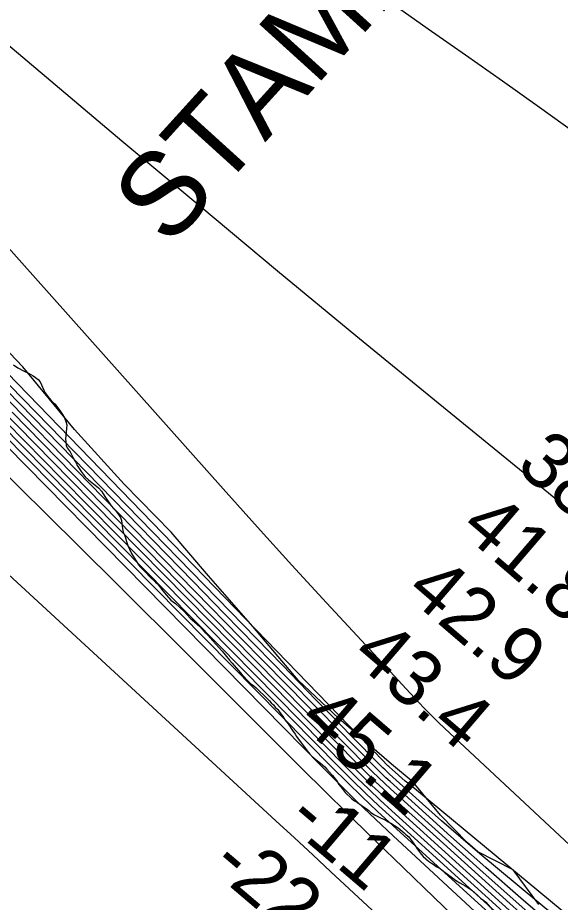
# Model space of a CAD drawing. Extents: x 3180038 to 3217926, y 922069 to 947485.
# Drawn here: x 3201327 to 3201975, y 940335 to 941391 of the extents above; entities that cross this region are included whole.
import ezdxf

# ---------------------------------------------------------------- set-up
doc = ezdxf.new("R2010")
doc.units = 0
for name, color, linetype in [('V-RIVR-EDGE', 7, 'Continuous'), ('V-RIVR-RANG', 7, 'Continuous'), ('V-SITE-VEGE', 7, 'Continuous'), ('V-TOPO-DPTH', 7, 'Continuous'), ('V-TOPO-GNAM-IDEN', 7, 'Continuous'), ('V-TOPO-MAJR', 7, 'Continuous'), ('V-TOPO-MINR', 7, 'Continuous'), ('V-TOPO-WATR', 7, 'Continuous')]:
    doc.layers.add(name, color=color, linetype=linetype)

msp = doc.modelspace()

# ---------------------------------------------------------------- linework, layer by layer
at = {"layer": 'V-RIVR-EDGE'}
for points in [[(3201662.3413629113, 940600.3696320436), (3201608.164796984, 940664.4014353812), (3201555.2836619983, 940724.9526020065), (3201510.6409592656, 940777.2244928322), (3201454.708489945, 940834.3057710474), (3201395.3190301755, 940899.6545019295), (3201333.345157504, 940974.5725654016), (3201302.1290597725, 941007.2506927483)], [(3201949.8719550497, 940332.7656316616), (3201919.112030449, 940374.136214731), (3201877.001073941, 940395.5396231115), (3201863.9876488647, 940406.438781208), (3201832.3368746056, 940439.1179833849), (3201799.8339445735, 940478.7541596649), (3201773.8060195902, 940500.11779933), (3201747.3466425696, 940522.7865434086), (3201710.912276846, 940554.6082156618), (3201662.3413629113, 940600.3696320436)]]:
    msp.add_lwpolyline(points, dxfattribs=at)
at = {"layer": 'V-SITE-VEGE'}
for points in [[(3201322.477000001, 940976.7619999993), (3201327.414000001, 940973.4359999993), (3201334.1440000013, 940969.8949999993)], [(3201334.1440000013, 940969.8949999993), (3201340.423000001, 940966.8009999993), (3201346.033000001, 940963.6999999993), (3201348.726000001, 940961.9269999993), (3201351.646000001, 940959.4809999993), (3201354.347000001, 940956.5889999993), (3201355.931000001, 940953.2449999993), (3201358.427000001, 940946.7749999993), (3201360.012000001, 940943.4289999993), (3201363.389000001, 940939.1999999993), (3201367.442000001, 940934.5259999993), (3201369.468000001, 940932.2999999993), (3201371.940000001, 940930.0779999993), (3201374.870000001, 940926.0699999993), (3201377.797000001, 940922.2829999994), (3201380.955000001, 940917.6059999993), (3201383.212000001, 940913.8169999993), (3201385.029000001, 940909.1309999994), (3201385.944000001, 940905.3339999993), (3201384.676000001, 940892.3579999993), (3201384.474000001, 940888.5529999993), (3201384.7150000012, 940885.1979999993), (3201385.414000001, 940880.7309999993), (3201386.323000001, 940877.8289999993), (3201389.929000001, 940872.9289999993), (3201393.7690000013, 940866.0189999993), (3201395.580000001, 940862.4489999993), (3201397.1610000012, 940859.7759999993), (3201398.293000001, 940856.8739999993), (3201403.030000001, 940849.7449999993), (3201407.987000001, 940843.2879999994), (3201411.810000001, 940839.5069999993), (3201419.898000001, 940833.0679999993), (3201423.7150000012, 940830.1829999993), (3201427.541000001, 940825.9559999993), (3201429.571000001, 940823.0599999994), (3201432.280000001, 940818.3779999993), (3201436.564000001, 940812.1379999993), (3201438.821000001, 940808.5739999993), (3201441.746000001, 940805.4609999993), (3201444.220000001, 940803.0159999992), (3201447.824000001, 940798.1149999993), (3201450.307000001, 940794.5519999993), (3201451.443000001, 940790.9799999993), (3201452.617000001, 940781.1449999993), (3201453.534000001, 940777.1249999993), (3201455.121000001, 940773.7809999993), (3201456.256000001, 940770.4319999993), (3201457.399000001, 940765.9659999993), (3201458.990000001, 940761.2779999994), (3201460.807000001, 940756.8149999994), (3201463.295000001, 940751.6869999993), (3201471.192000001, 940738.9829999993), (3201473.220000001, 940736.3109999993), (3201476.142000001, 940733.4209999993), (3201479.521000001, 940729.6379999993), (3201481.768000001, 940727.6369999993), (3201484.0190000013, 940725.1899999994), (3201492.112000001, 940717.6329999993), (3201494.361000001, 940715.4089999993), (3201496.837000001, 940712.2919999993), (3201500.669000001, 940707.1699999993), (3201504.947000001, 940702.0499999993), (3201510.350000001, 940695.8199999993), (3201515.738000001, 940691.8239999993), (3201526.304000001, 940682.4909999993), (3201533.281000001, 940674.4789999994), (3201538.674000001, 940670.0369999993), (3201544.742000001, 940664.4789999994), (3201546.991000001, 940662.2569999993), (3201550.818000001, 940657.8069999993), (3201553.067000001, 940655.5809999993), (3201556.669000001, 940651.3529999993), (3201564.093000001, 940643.3439999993), (3201567.471000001, 940639.5609999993), (3201571.521000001, 940634.8879999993), (3201580.301000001, 940624.4259999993), (3201583.453000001, 940620.8669999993), (3201590.883000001, 940611.9619999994), (3201595.610000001, 940606.6209999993), (3201603.259000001, 940598.6149999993), (3201605.504000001, 940596.6149999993), (3201609.549000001, 940593.5079999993), (3201612.246000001, 940591.2859999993), (3201614.718000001, 940589.0639999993), (3201616.969000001, 940586.6159999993), (3201620.563000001, 940583.2819999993), (3201628.210000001, 940575.7209999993), (3201630.238000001, 940573.2709999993), (3201632.935000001, 940570.8279999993), (3201634.962000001, 940568.3789999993), (3201637.885000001, 940565.4889999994), (3201640.588000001, 940561.9249999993), (3201643.294000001, 940558.1389999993), (3201646.679000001, 940552.5659999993), (3201650.283000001, 940548.1159999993), (3201655.471000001, 940540.3169999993), (3201658.627000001, 940535.8629999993), (3201660.208000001, 940533.1879999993), (3201671.699000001, 940517.8219999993), (3201676.4280000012, 940512.0319999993)], [(3201676.4280000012, 940512.0319999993), (3201678.677000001, 940509.8099999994), (3201681.825000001, 940506.9199999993), (3201685.419000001, 940504.0349999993), (3201689.011000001, 940501.3699999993), (3201693.957000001, 940496.9239999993), (3201696.656000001, 940494.2579999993), (3201699.808000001, 940490.4729999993), (3201703.409000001, 940486.6899999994), (3201708.139000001, 940480.4559999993), (3201711.072000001, 940475.9999999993), (3201714.677000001, 940471.1009999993), (3201718.506000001, 940466.2019999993), (3201725.926000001, 940459.3099999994), (3201729.746000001, 940456.1999999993), (3201733.111000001, 940454.2089999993), (3201737.602000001, 940451.0999999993), (3201740.293000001, 940449.1049999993), (3201743.662000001, 940447.1109999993), (3201746.580000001, 940444.8899999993), (3201749.054000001, 940442.4449999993), (3201753.320000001, 940439.5599999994), (3201760.497000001, 940436.0249999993), (3201766.325000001, 940433.5959999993), (3201769.917000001, 940431.1589999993), (3201773.731000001, 940429.1679999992), (3201777.544000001, 940426.9519999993), (3201781.587000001, 940424.0659999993), (3201788.775000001, 940418.2929999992), (3201791.024000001, 940416.0709999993), (3201794.393000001, 940413.1809999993), (3201799.802000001, 940406.0559999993), (3201802.284000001, 940402.0439999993), (3201804.539000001, 940398.9249999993), (3201809.268000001, 940392.6909999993), (3201811.520000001, 940390.0199999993), (3201817.814000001, 940384.4639999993), (3201821.408000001, 940381.8019999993), (3201824.550000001, 940379.8049999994), (3201827.020000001, 940378.0309999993), (3201831.730000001, 940375.3729999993), (3201837.796000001, 940370.7119999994), (3201840.489000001, 940368.9379999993), (3201846.554000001, 940364.2749999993), (3201850.148000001, 940361.6129999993), (3201855.532000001, 940358.2889999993), (3201858.897000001, 940356.5169999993), (3201861.5900000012, 940354.7459999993), (3201865.629000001, 940352.5319999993), (3201869.669000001, 940349.8689999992), (3201876.637000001, 940343.8709999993), (3201880.235000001, 940340.3129999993), (3201883.829000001, 940337.2029999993), (3201886.301000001, 940335.2039999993), (3201894.628000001, 940325.8589999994)]]:
    msp.add_lwpolyline(points, dxfattribs=at)
at = {"layer": 'V-TOPO-DPTH'}
for points in [[(3201218.023347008, 940987.0790667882), (3201702.85049233, 940496.3269373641), (3201720.6598291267, 940478.5852026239), (3201738.654213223, 940461.0362642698), (3201756.9261682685, 940443.776520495), (3201775.383170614, 940426.7095731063), (3202367.5807451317, 939887.8090268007), (3202383.649468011, 939873.352902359), (3202399.8263181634, 939859.020227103), (3202416.165359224, 939844.8727256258), (3202432.612527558, 939830.8486733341), (3202449.1660140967, 939816.9475022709), (3202465.7530974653, 939803.0866853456), (3202482.3905760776, 939789.286399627), (3202499.0616515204, 939775.526468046), (3202963.1005822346, 939393.9383874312)], [(3202963.1005822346, 939393.9383874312), (3202499.0616515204, 939775.526468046), (3202482.3905760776, 939789.286399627), (3202465.7530974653, 939803.0866853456), (3202449.1660140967, 939816.9475022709), (3202432.612527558, 939830.8486733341), (3202416.165359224, 939844.8727256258), (3202399.8263181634, 939859.020227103), (3202383.649468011, 939873.352902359), (3202367.5807451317, 939887.8090268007), (3201775.383170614, 940426.7095731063), (3201756.9261682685, 940443.776520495), (3201738.654213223, 940461.0362642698), (3201720.6598291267, 940478.5852026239), (3201702.85049233, 940496.3269373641), (3201218.023347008, 940987.0790667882)], [(3202651.001745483, 939708.3365192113), (3202531.685107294, 939807.7137516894), (3202514.0343440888, 939822.4202398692), (3202496.387126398, 939837.1309797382), (3202478.7452269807, 939851.8480971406), (3202461.1068730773, 939866.5694662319), (3202242.681708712, 940048.9390305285), (3202159.7989590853, 940118.9759145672), (3202077.4771208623, 940189.6583167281), (3201995.9966497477, 940261.3089960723), (3201915.077090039, 940333.6051935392), (3201773.228234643, 940461.8535311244), (3201763.731561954, 940470.5908813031), (3201754.3383364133, 940479.4361909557), (3201745.1002815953, 940488.4434398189), (3201735.9656739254, 940497.5586481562), (3201609.405825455, 940626.0645734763), (3201537.1116885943, 940699.5557158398), (3201464.874558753, 940773.1027848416), (3201392.722939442, 940846.7337438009), (3201320.628327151, 940920.4206293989)], [(3201314.1325213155, 940908.0832307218), (3201379.8538154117, 940841.2777905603), (3201445.625600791, 940774.5219660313), (3201719.416266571, 940496.9497210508), (3201732.8860520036, 940483.5198408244), (3201746.502230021, 940470.2426174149), (3201760.337996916, 940457.1943792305), (3201774.3201563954, 940444.2987978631), (3202112.91298656, 940137.2059465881), (3202173.21802337, 940083.1464713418), (3202233.9354267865, 940029.5597434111), (3202295.2713801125, 939976.6821364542), (3202357.0197000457, 939924.2772768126), (3202428.467650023, 939864.3511152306), (3202454.8230698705, 939842.2900572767), (3202481.207427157, 939820.2637317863), (3202507.6351906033, 939798.2895049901), (3202534.0918914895, 939776.3500106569), (3202773.171450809, 939578.4885125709)], [(3201314.1325213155, 940908.0832307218), (3201379.8538154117, 940841.2777905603), (3201445.625600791, 940774.5219660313), (3201719.416266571, 940496.9497210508), (3201732.8860520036, 940483.5198408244), (3201746.502230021, 940470.2426174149), (3201760.337996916, 940457.1943792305), (3201774.3201563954, 940444.2987978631), (3202112.91298656, 940137.2059465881), (3202173.21802337, 940083.1464713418), (3202233.9354267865, 940029.5597434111), (3202295.2713801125, 939976.6821364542), (3202357.0197000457, 939924.2772768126), (3202428.467650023, 939864.3511152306), (3202454.8230698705, 939842.2900572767), (3202481.207427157, 939820.2637317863), (3202507.6351906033, 939798.2895049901), (3202534.0918914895, 939776.3500106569), (3202773.171450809, 939578.4885125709)], [(3202645.5328601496, 939592.7206832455), (3202575.6280809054, 939651.6510860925), (3202463.1339107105, 939749.5110828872), (3202450.399277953, 939760.682956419), (3202437.7276031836, 939771.9251981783), (3202425.150365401, 939783.2729922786), (3202412.636085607, 939794.6911546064), (3202068.737243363, 940111.1127818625), (3202010.1791775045, 940165.3614850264), (3201951.8695112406, 940219.8740829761), (3201893.9324443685, 940274.7825231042), (3201836.243777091, 940329.9548580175), (3201776.270004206, 940387.7049251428), (3201748.828809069, 940414.2758795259), (3201721.486628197, 940440.9477742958), (3201694.2929687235, 940467.7710796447), (3201667.198323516, 940494.6953253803), (3201531.4535985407, 940630.3374505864), (3201445.9465146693, 940715.3865426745), (3201360.179220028, 940800.1711906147), (3201274.0216092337, 940884.5591723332)], [(3201274.0216092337, 940884.5591723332), (3201360.179220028, 940800.1711906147), (3201445.9465146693, 940715.3865426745), (3201531.4535985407, 940630.3374505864), (3201667.198323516, 940494.6953253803), (3201694.2929687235, 940467.7710796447), (3201721.486628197, 940440.9477742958), (3201748.828809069, 940414.2758795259), (3201776.270004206, 940387.7049251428), (3201836.243777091, 940329.9548580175), (3201893.9324443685, 940274.7825231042), (3201951.8695112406, 940219.8740829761), (3202010.1791775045, 940165.3614850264), (3202068.737243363, 940111.1127818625), (3202412.636085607, 939794.6911546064), (3202425.150365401, 939783.2729922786), (3202437.7276031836, 939771.9251981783), (3202450.399277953, 939760.682956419), (3202463.1339107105, 939749.5110828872), (3202575.6280809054, 939651.6510860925), (3202645.5328601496, 939592.7206832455)], [(3202473.5540657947, 939651.2582795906), (3202455.981934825, 939669.8281454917), (3202437.8285713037, 939687.8727932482), (3202400.9416820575, 939722.8894483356), (3202398.963005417, 939724.7600205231), (3202396.979185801, 939726.6250995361), (3202394.9876517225, 939728.481938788), (3202392.9909746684, 939730.3332848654), (3202356.223994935, 939764.2826739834), (3202335.8471836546, 939783.1123862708), (3202315.4799897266, 939801.9524874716), (3202295.127221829, 939820.8081720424), (3202274.784071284, 939839.6742455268), (3201723.337960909, 940351.4735924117), (3201701.4917636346, 940371.7237865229), (3201679.628751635, 940391.9557876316), (3201657.740517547, 940412.1604992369), (3201635.835468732, 940432.3470178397), (3201290.4910458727, 940750.1998128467)], [(3201290.4910458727, 940750.1998128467), (3201635.835468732, 940432.3470178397), (3201657.740517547, 940412.1604992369), (3201679.628751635, 940391.9557876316), (3201701.4917636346, 940371.7237865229), (3201723.337960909, 940351.4735924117), (3202274.784071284, 939839.6742455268), (3202295.127221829, 939820.8081720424), (3202315.4799897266, 939801.9524874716), (3202335.8471836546, 939783.1123862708), (3202356.223994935, 939764.2826739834), (3202392.9909746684, 939730.3332848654), (3202394.9876517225, 939728.481938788), (3202396.979185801, 939726.6250995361), (3202398.963005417, 939724.7600205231), (3202400.9416820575, 939722.8894483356), (3202437.8285713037, 939687.8727932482), (3202455.981934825, 939669.8281454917), (3202473.5540657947, 939651.2582795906)]]:
    msp.add_lwpolyline(points, dxfattribs=at)
at = {"layer": 'V-TOPO-MAJR'}
for points in [[(3201315.4603081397, 941359.3976487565), (3201451.933229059, 941244.4282511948), (3201544.7565324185, 941166.6076380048), (3201637.8250914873, 941089.0828833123), (3201731.2615341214, 941012.0019163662), (3201824.943232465, 940935.2168079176), (3201991.3398460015, 940799.4924218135), (3202002.019892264, 940790.8071426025), (3202012.7168758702, 940782.1428372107), (3202023.4392654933, 940773.5099925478), (3202034.178592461, 940764.8981217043), (3202102.782356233, 940710.0501016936), (3202148.180964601, 940674.4918125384), (3202194.0387437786, 940639.5487696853), (3202240.585279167, 940605.5285962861), (3202287.590985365, 940572.123669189), (3202333.5646761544, 940540.138421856), (3202375.8654951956, 940511.2384500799), (3202418.483883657, 940482.8236654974), (3202461.578626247, 940455.136661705), (3202504.9909382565, 940427.9348451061), (3202548.8460312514, 940401.4503624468), (3202592.9735574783, 940375.4365375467), (3202637.509733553, 940350.1286992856)], [(3202626.261934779, 939771.5347661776), (3202604.839984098, 939789.7184782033), (3202583.3791975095, 939807.8563389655), (3202561.8925203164, 939825.9636322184), (3202540.3685619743, 939844.0266136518), (3202518.8207865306, 939862.0610807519), (3202497.237285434, 939880.0527763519), (3202475.629967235, 939898.0159576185), (3201902.554211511, 940373.4805478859), (3201879.381846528, 940392.9439254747), (3201856.3691105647, 940412.5919933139), (3201833.595818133, 940432.5170965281), (3201810.9821547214, 940452.6268899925), (3201771.541352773, 940488.130357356), (3201768.7915623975, 940490.6517520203), (3201766.0733602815, 940493.2061478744), (3201763.402540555, 940495.8100455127), (3201760.763309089, 940498.4469443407), (3201724.944455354, 940534.8977727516), (3201704.4321553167, 940555.7972353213), (3201683.936720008, 940576.7132035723), (3201663.466581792, 940597.6539303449), (3201643.0133083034, 940618.6111627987), (3201116.7460343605, 941158.4978085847)]]:
    msp.add_lwpolyline(points, dxfattribs=at)
at = {"layer": 'V-TOPO-MINR'}
for points in [[(3201759.316984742, 941419.3584495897), (3201808.1132365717, 941384.7100797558), (3201817.6400580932, 941378.1203027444), (3201862.017570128, 941347.2151732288), (3201906.2628132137, 941316.1230850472), (3201950.309652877, 941284.750558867), (3201994.2242235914, 941253.1910740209), (3201995.8306615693, 941252.0288416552), (3202038.6971056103, 941220.7152063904), (3202081.369325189, 941189.1415757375), (3202123.7502080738, 941157.1779520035), (3202165.9368664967, 941124.9543328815), (3202200.940958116, 941097.961955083), (3202225.562312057, 941079.1497348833), (3202250.2935632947, 941060.4844805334), (3202275.189660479, 941042.0396749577), (3202300.1956549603, 941023.7418352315), (3202524.9874914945, 940860.7813583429), (3203056.656210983, 940533.3192614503)], [(3201205.2043569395, 941241.0052040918), (3201572.710132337, 940828.877939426), (3201613.644107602, 940783.260199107), (3201654.765947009, 940737.8135104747), (3201696.1695826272, 940692.6233993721), (3201737.7610823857, 940647.6043399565), (3201805.973804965, 940574.2292133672), (3201813.685255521, 940566.1113267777), (3201821.5104523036, 940558.1070637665), (3201829.5062684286, 940550.2732361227), (3201837.61583078, 940542.553032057), (3202016.2404749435, 940376.1361435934), (3202104.1130083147, 940295.030700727), (3202192.483468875, 940214.4766393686), (3202281.6008202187, 940134.749650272), (3202371.216098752, 940055.5740426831), (3202503.0438441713, 939940.1928457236), (3202527.207627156, 939919.2259543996), (3203288.349214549, 939281.3071445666)], [(3202681.057305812, 939697.4139881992), (3202622.0423377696, 939746.8136692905), (3202554.054507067, 939803.619451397), (3202528.984086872, 939824.5574777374), (3202503.9077484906, 939845.4884107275), (3202478.8225328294, 939866.408703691), (3202453.7313989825, 939887.3219033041), (3202126.4921558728, 940159.9548029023), (3202063.985983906, 940212.6646240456), (3202001.90532909, 940265.8650441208), (3201940.4629500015, 940319.8013625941), (3201879.446088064, 940374.2282799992), (3201772.6722946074, 940470.6186946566), (3201765.4219616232, 940477.281522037), (3201758.2520894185, 940484.0283512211), (3201751.202908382, 940490.9011831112), (3201744.2341881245, 940497.8580168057), (3201648.3621604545, 940595.278107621), (3201593.5506649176, 940651.0402344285), (3201538.7829680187, 940706.8452951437), (3201484.080969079, 940762.7147567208), (3201429.422768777, 940818.6271522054), (3201097.651850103, 941158.4105971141)], [(3202632.795588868, 939752.0390499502), (3202592.3604818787, 939786.0003445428), (3202570.0834313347, 939804.6733232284), (3202540.7384237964, 939829.2405496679), (3202511.3736229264, 939853.7840654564), (3202481.9791320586, 939878.2920152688), (3202452.5648478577, 939902.7762544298), (3202013.219056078, 940268.034582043), (3201970.5987364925, 940303.9028169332), (3201928.2703333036, 940340.108216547), (3201886.3798047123, 940376.8193632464), (3201844.781192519, 940413.8676746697), (3201772.1099346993, 940479.3765256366), (3201767.108363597, 940483.9676530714), (3201762.163285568, 940488.6177806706), (3201757.30294715, 940493.3564085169), (3201752.499101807, 940498.1540365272), (3201686.862041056, 940564.9003573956), (3201649.304905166, 940603.137798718), (3201611.778219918, 940641.4050657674), (3201574.2972106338, 940679.7170714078), (3201536.846651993, 940718.0589027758), (3201107.1996596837, 941158.4561057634)], [(3202521.948074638, 939873.9767690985), (3201794.3419945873, 940476.4535169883), (3201790.2052944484, 940479.9214850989), (3201786.097219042, 940483.4226288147), (3201782.0320807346, 940486.9735359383), (3201777.995567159, 940490.5576186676), (3201770.9672259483, 940496.8751418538), (3201770.47071499, 940497.3299056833), (3201769.498005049, 940498.2606609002), (3201769.021806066, 940498.736652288), (3201762.605162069, 940505.2716214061), (3201758.928640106, 940509.0232037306), (3201755.2569753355, 940512.7795245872), (3201751.592596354, 940516.5429532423), (3201747.933074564, 940520.3111204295), (3201129.4035276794, 941158.439745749)], [(3202632.92292635, 939645.9137399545), (3202595.1077526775, 939675.6980254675), (3202552.9023365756, 939708.7608340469), (3202536.2157642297, 939722.0417059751), (3202519.668818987, 939735.4916738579), (3202503.3313144, 939749.1952856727), (3202487.1334369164, 939763.0679934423), (3202460.9069947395, 939785.8827216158), (3202457.931897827, 939788.4803863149), (3202454.9631759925, 939791.0852896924), (3202452.004016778, 939793.7010510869), (3202449.051232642, 939796.3240511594), (3202372.175135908, 939864.8665198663), (3202330.8962455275, 939901.8840802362), (3202289.760225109, 939939.0588242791), (3202248.838509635, 939976.4693438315), (3202208.059664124, 940014.0370470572), (3201775.766750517, 940414.5913364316), (3201754.4631394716, 940434.605664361), (3201733.3466551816, 940454.8128591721), (3201712.510861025, 940475.3093543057), (3201691.862193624, 940495.9987163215), (3201101.72503087, 941095.5114057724)], [(3202963.1005822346, 939393.9383874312), (3202499.0616515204, 939775.526468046), (3202482.3905760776, 939789.286399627), (3202465.7530974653, 939803.0866853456), (3202449.1660140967, 939816.9475022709), (3202432.612527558, 939830.8486733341), (3202416.165359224, 939844.8727256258), (3202399.8263181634, 939859.020227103), (3202383.649468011, 939873.352902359), (3202367.5807451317, 939887.8090268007), (3201775.383170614, 940426.7095731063), (3201756.9261682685, 940443.776520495), (3201738.654213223, 940461.0362642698), (3201720.6598291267, 940478.5852026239), (3201702.85049233, 940496.3269373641), (3201218.023347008, 940987.0790667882)], [(3202868.9731713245, 939485.3079245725), (3202535.341792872, 939760.541017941), (3202504.4227088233, 939786.1208143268), (3202473.5515006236, 939811.7580968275), (3202442.7521062, 939837.4816085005), (3202412.0005876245, 939863.262606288), (3202394.1630466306, 939878.259497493), (3202354.724829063, 939911.8064907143), (3202315.5480832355, 939945.652638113), (3202276.7635450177, 939979.947516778), (3202238.2404785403, 940014.5415496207), (3201774.855467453, 940435.5084110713), (3201758.6344166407, 940450.48802268), (3201742.5796437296, 940465.6409531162), (3201726.7742876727, 940481.0538617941), (3201711.1352095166, 940496.6400892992), (3201332.597036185, 940880.1070214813), (3201284.9089003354, 940928.4700908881)], [(3202679.278316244, 939670.519290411), (3202532.8730546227, 939792.0717742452), (3202510.8385365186, 939810.3874511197), (3202488.8181998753, 939828.7201420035), (3202466.8191354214, 939847.0783539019), (3202444.8342524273, 939865.4535798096), (3202321.0780195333, 939969.0124388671), (3202237.646581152, 940039.6633558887), (3202154.776197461, 940110.9587358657), (3202072.7473958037, 940183.2208102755), (3201991.2796488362, 940256.1273476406), (3201773.777522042, 940453.0812693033), (3201762.037125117, 940463.8959415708), (3201750.4221489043, 940474.8414547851), (3201738.995303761, 940485.9832294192), (3201727.6938793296, 940497.2558449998), (3201557.1440041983, 940670.2940745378), (3201473.539638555, 940755.2159212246), (3201390.0005074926, 940840.2018182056), (3201306.559228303, 940925.2837906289)], [(3202651.001745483, 939708.3365192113), (3202531.685107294, 939807.7137516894), (3202514.0343440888, 939822.4202398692), (3202496.387126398, 939837.1309797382), (3202478.7452269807, 939851.8480971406), (3202461.1068730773, 939866.5694662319), (3202242.681708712, 940048.9390305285), (3202159.7989590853, 940118.9759145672), (3202077.4771208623, 940189.6583167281), (3201995.9966497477, 940261.3089960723), (3201915.077090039, 940333.6051935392), (3201773.228234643, 940461.8535311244), (3201763.731561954, 940470.5908813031), (3201754.3383364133, 940479.4361909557), (3201745.1002815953, 940488.4434398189), (3201735.9656739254, 940497.5586481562), (3201609.405825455, 940626.0645734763), (3201537.1116885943, 940699.5557158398), (3201464.874558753, 940773.1027848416), (3201392.722939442, 940846.7337438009), (3201320.628327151, 940920.4206293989)], [(3202645.5328601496, 939592.7206832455), (3202575.6280809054, 939651.6510860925), (3202463.1339107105, 939749.5110828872), (3202450.399277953, 939760.682956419), (3202437.7276031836, 939771.9251981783), (3202425.150365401, 939783.2729922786), (3202412.636085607, 939794.6911546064), (3202068.737243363, 940111.1127818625), (3202010.1791775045, 940165.3614850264), (3201951.8695112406, 940219.8740829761), (3201893.9324443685, 940274.7825231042), (3201836.243777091, 940329.9548580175), (3201776.270004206, 940387.7049251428), (3201748.828809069, 940414.2758795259), (3201721.486628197, 940440.9477742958), (3201694.2929687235, 940467.7710796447), (3201667.198323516, 940494.6953253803), (3201531.4535985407, 940630.3374505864), (3201445.9465146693, 940715.3865426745), (3201360.179220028, 940800.1711906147), (3201274.0216092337, 940884.5591723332)], [(3202473.5540657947, 939651.2582795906), (3202455.981934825, 939669.8281454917), (3202437.8285713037, 939687.8727932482), (3202400.9416820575, 939722.8894483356), (3202398.963005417, 939724.7600205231), (3202396.979185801, 939726.6250995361), (3202394.9876517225, 939728.481938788), (3202392.9909746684, 939730.3332848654), (3202356.223994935, 939764.2826739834), (3202335.8471836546, 939783.1123862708), (3202315.4799897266, 939801.9524874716), (3202295.127221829, 939820.8081720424), (3202274.784071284, 939839.6742455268), (3201723.337960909, 940351.4735924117), (3201701.4917636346, 940371.7237865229), (3201679.628751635, 940391.9557876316), (3201657.740517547, 940412.1604992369), (3201635.835468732, 940432.3470178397), (3201290.4910458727, 940750.1998128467)]]:
    msp.add_lwpolyline(points, dxfattribs=at)
at = {"layer": 'V-TOPO-WATR'}
msp.add_lwpolyline([(3202773.171450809, 939578.4885125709), (3202534.0918914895, 939776.3500106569), (3202507.6351906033, 939798.2895049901), (3202481.207427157, 939820.2637317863), (3202454.8230698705, 939842.2900572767), (3202428.467650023, 939864.3511152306), (3202357.0197000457, 939924.2772768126), (3202295.2713801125, 939976.6821364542), (3202233.9354267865, 940029.5597434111), (3202173.21802337, 940083.1464713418), (3202112.91298656, 940137.2059465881), (3201774.3201563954, 940444.2987978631), (3201760.337996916, 940457.1943792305), (3201746.502230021, 940470.2426174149), (3201732.8860520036, 940483.5198408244), (3201719.416266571, 940496.9497210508), (3201445.625600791, 940774.5219660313), (3201379.8538154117, 940841.2777905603), (3201314.1325213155, 940908.0832307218)], dxfattribs=at)

# ---------------------------------------------------------------- texts
at = {"layer": 'V-RIVR-RANG'}
for s, rotation, p in [('38.1', 319.36832571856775, (3201920.4512891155, 940853.3547463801)), ('41.8', 319.36832571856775, (3201853.723621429, 940778.8446908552)), ('42.9', 319.36832571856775, (3201788.596436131, 940702.9604624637)), ('43.4', 319.36832571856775, (3201723.869621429, 940626.7326908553)), ('45.1', 319.36832571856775, (3201660.7452891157, 940549.1297463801)), ('-11', 319.6475, (3201645.6283370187, 940430.0089448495)), ('-22', 319.6475, (3201555.1725982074, 940375.64398632))]:
    msp.add_text(s, height=67, rotation=rotation, dxfattribs=at).set_placement(p)
at = {"layer": 'V-TOPO-GNAM-IDEN'}
msp.add_text('STAMPS LANDING.', height=99.99980200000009, rotation=47.79158546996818, dxfattribs=at).set_placement((3201507.8871154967, 941115.6253881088))

doc.saveas('drawing.dxf')
